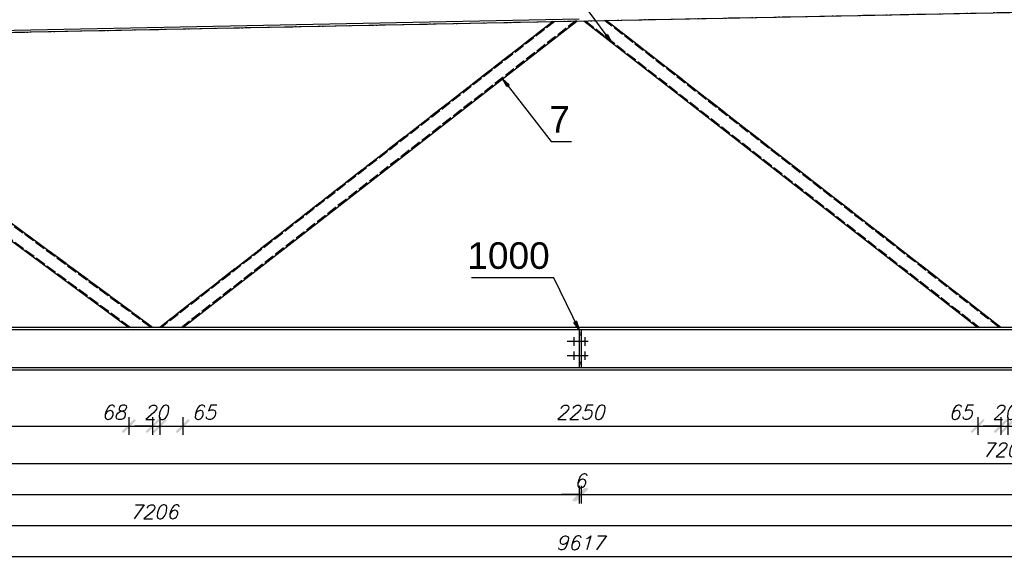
# Model space of a CAD drawing. Header units: millimetres. Extents: x 1814 to 94182, y 11562 to 49454.
# Tile 411 of 656: x 20972 to 21250, y 28680 to 28834. Entities that reach past the tile are written whole.
import ezdxf

# ---------------------------------------------------------------- set-up
doc = ezdxf.new("R2010")
doc.units = ezdxf.units.MM
doc.linetypes.add('ACAD_ISO02W100', pattern=[15, 12, -3])
doc.linetypes.add('ACAD_ISO04W100', pattern=[30, 24, -3, 0, -3])
doc.layers.add('wymiar', color=135, linetype='Continuous', lineweight=9)
doc.styles.add('ARIAL', font='arial.ttf')
doc.styles.add('WYMIARY', font='simplex.shx', dxfattribs={"oblique": 15})
doc.dimstyles.new('1-25', dxfattribs={"dimscale": 25, "dimtxt": 0.16, "dimasz": 0.2, "dimexe": 0.1, "dimexo": 0.1, "dimgap": 0.075, "dimtad": 1, "dimdec": 0, "dimlfac": 10, "dimrnd": 0.01, "dimzin": 9, "dimtxsty": 'WYMIARY', "dimblk": 'ARCHTICK', "dimcen": 0.2, "dimdle": 0.15, "dimadec": 1, "dimazin": 1, "dimtfac": 1, "dimtdec": 0, "dimtix": 1, "dimtmove": 2, "dimatfit": 3, "dimldrblk": 'ARCHTICK', "dimfxl": 0, "dimarcsym": 0})

# ---------------------------------------------------------------- blocks, each defined once
blk = doc.blocks.new('_ARCHTICK')
at = {"color": 0, "linetype": 'ByBlock', "lineweight": -2}
blk.add_solid([(0.398, 0.309), (0.309, 0.398), (-0.309, -0.398), (-0.398, -0.309)], dxfattribs=at)
blk = doc.blocks.new('*D1048')
at = {"layer": 'Defpoints', "color": 0}
for p in [(20781.27, 28746.8), (21002.58, 28746.8), (21002.58, 28718.91)]:
    blk.add_point(p, dxfattribs=at)
at = {"layer": 'wymiar', "color": 0, "lineweight": -2}
for p, q in [((20781.27, 28721.41), (20781.27, 28716.41)), ((21002.58, 28721.41), (21002.58, 28716.41)), ((20777.52, 28718.91), (21006.33, 28718.91))]:
    blk.add_line(p, q, dxfattribs=at)
at = {"layer": 'wymiar', "color": 0, "lineweight": -2, "xscale": 5, "yscale": 5, "zscale": 5, "rotation": 180}
blk.add_blockref('_ARCHTICK', (20781.27, 28718.91), dxfattribs=at)
at = {"layer": 'wymiar', "color": 0, "lineweight": -2, "xscale": 5, "yscale": 5, "zscale": 5}
blk.add_blockref('_ARCHTICK', (21002.58, 28718.91), dxfattribs=at)
at = {"layer": 'wymiar', "color": 0, "insert": (20891.93, 28722.79), "char_height": 4, "attachment_point": 5, "style": 'WYMIARY'}
blk.add_mtext('2213', dxfattribs=at)
blk = doc.blocks.new('*D1049')
at = {"layer": 'Defpoints', "color": 0}
for p in [(21002.58, 28746.8), (21009.33, 28746.8), (21009.33, 28718.91)]:
    blk.add_point(p, dxfattribs=at)
at = {"layer": 'wymiar', "color": 0, "lineweight": -2}
for p, q in [((21002.58, 28721.41), (21002.58, 28716.41)), ((21009.33, 28721.41), (21009.33, 28716.41)), ((20998.83, 28718.91), (21013.08, 28718.91))]:
    blk.add_line(p, q, dxfattribs=at)
at = {"layer": 'wymiar', "color": 0, "lineweight": -2, "xscale": 5, "yscale": 5, "zscale": 5, "rotation": 180}
blk.add_blockref('_ARCHTICK', (21002.58, 28718.91), dxfattribs=at)
at = {"layer": 'wymiar', "color": 0, "lineweight": -2, "xscale": 5, "yscale": 5, "zscale": 5}
blk.add_blockref('_ARCHTICK', (21009.33, 28718.91), dxfattribs=at)
at = {"layer": 'wymiar', "color": 0, "insert": (20998.32, 28722.79), "char_height": 4, "attachment_point": 5, "style": 'WYMIARY'}
blk.add_mtext('68', dxfattribs=at)
blk = doc.blocks.new('*D1050')
at = {"layer": 'Defpoints', "color": 0}
for p in [(21009.33, 28746.8), (21011.33, 28746.8), (21011.33, 28718.91)]:
    blk.add_point(p, dxfattribs=at)
at = {"layer": 'wymiar', "color": 0, "lineweight": -2}
for p, q in [((21009.33, 28721.41), (21009.33, 28716.41)), ((21011.33, 28721.41), (21011.33, 28716.41)), ((21009.33, 28718.91), (21004.33, 28718.91)), ((21009.33, 28718.91), (21011.33, 28718.91)), ((21011.33, 28718.91), (21016.33, 28718.91))]:
    blk.add_line(p, q, dxfattribs=at)
at = {"layer": 'wymiar', "color": 0, "lineweight": -2, "xscale": 5, "yscale": 5, "zscale": 5}
blk.add_blockref('_ARCHTICK', (21009.33, 28718.91), dxfattribs=at)
at = {"layer": 'wymiar', "color": 0, "lineweight": -2, "xscale": 5, "yscale": 5, "zscale": 5, "rotation": 180}
blk.add_blockref('_ARCHTICK', (21011.33, 28718.91), dxfattribs=at)
at = {"layer": 'wymiar', "color": 0, "insert": (21010.33, 28722.79), "char_height": 4, "attachment_point": 5, "style": 'WYMIARY'}
blk.add_mtext('20', dxfattribs=at)
blk = doc.blocks.new('*D1051')
at = {"layer": 'Defpoints', "color": 0}
for p in [(21011.33, 28746.8), (21017.85, 28746.8), (21017.85, 28718.91)]:
    blk.add_point(p, dxfattribs=at)
at = {"layer": 'wymiar', "color": 0, "lineweight": -2}
for p, q in [((21011.33, 28721.41), (21011.33, 28716.41)), ((21017.85, 28721.41), (21017.85, 28716.41)), ((21007.58, 28718.91), (21021.6, 28718.91))]:
    blk.add_line(p, q, dxfattribs=at)
at = {"layer": 'wymiar', "color": 0, "lineweight": -2, "xscale": 5, "yscale": 5, "zscale": 5, "rotation": 180}
blk.add_blockref('_ARCHTICK', (21011.33, 28718.91), dxfattribs=at)
at = {"layer": 'wymiar', "color": 0, "lineweight": -2, "xscale": 5, "yscale": 5, "zscale": 5}
blk.add_blockref('_ARCHTICK', (21017.85, 28718.91), dxfattribs=at)
at = {"layer": 'wymiar', "color": 0, "insert": (21023.82, 28722.79), "char_height": 4, "attachment_point": 5, "style": 'WYMIARY'}
blk.add_mtext('65', dxfattribs=at)
blk = doc.blocks.new('*D1052')
at = {"layer": 'Defpoints', "color": 0}
for p in [(21017.85, 28746.8), (21242.81, 28746.8), (21242.81, 28718.91)]:
    blk.add_point(p, dxfattribs=at)
at = {"layer": 'wymiar', "color": 0, "lineweight": -2}
for p, q in [((21017.85, 28721.41), (21017.85, 28716.41)), ((21242.81, 28721.41), (21242.81, 28716.41)), ((21014.1, 28718.91), (21246.56, 28718.91))]:
    blk.add_line(p, q, dxfattribs=at)
at = {"layer": 'wymiar', "color": 0, "lineweight": -2, "xscale": 5, "yscale": 5, "zscale": 5, "rotation": 180}
blk.add_blockref('_ARCHTICK', (21017.85, 28718.91), dxfattribs=at)
at = {"layer": 'wymiar', "color": 0, "lineweight": -2, "xscale": 5, "yscale": 5, "zscale": 5}
blk.add_blockref('_ARCHTICK', (21242.81, 28718.91), dxfattribs=at)
at = {"layer": 'wymiar', "color": 0, "insert": (21130.33, 28722.79), "char_height": 4, "attachment_point": 5, "style": 'WYMIARY'}
blk.add_mtext('2250', dxfattribs=at)
blk = doc.blocks.new('*D1053')
at = {"layer": 'Defpoints', "color": 0}
for p in [(21242.81, 28746.8), (21249.33, 28746.8), (21249.33, 28718.91)]:
    blk.add_point(p, dxfattribs=at)
at = {"layer": 'wymiar', "color": 0, "lineweight": -2}
for p, q in [((21242.81, 28721.41), (21242.81, 28716.41)), ((21249.33, 28721.41), (21249.33, 28716.41)), ((21239.06, 28718.91), (21253.08, 28718.91))]:
    blk.add_line(p, q, dxfattribs=at)
at = {"layer": 'wymiar', "color": 0, "lineweight": -2, "xscale": 5, "yscale": 5, "zscale": 5, "rotation": 180}
blk.add_blockref('_ARCHTICK', (21242.81, 28718.91), dxfattribs=at)
at = {"layer": 'wymiar', "color": 0, "lineweight": -2, "xscale": 5, "yscale": 5, "zscale": 5}
blk.add_blockref('_ARCHTICK', (21249.33, 28718.91), dxfattribs=at)
at = {"layer": 'wymiar', "color": 0, "insert": (21237.96, 28722.79), "char_height": 4, "attachment_point": 5, "style": 'WYMIARY'}
blk.add_mtext('65', dxfattribs=at)
blk = doc.blocks.new('*D1054')
at = {"layer": 'Defpoints', "color": 0}
for p in [(21249.33, 28746.8), (21251.33, 28746.8), (21251.33, 28718.91)]:
    blk.add_point(p, dxfattribs=at)
at = {"layer": 'wymiar', "color": 0, "lineweight": -2}
for p, q in [((21249.33, 28721.41), (21249.33, 28716.41)), ((21251.33, 28721.41), (21251.33, 28716.41)), ((21249.33, 28718.91), (21244.33, 28718.91)), ((21249.33, 28718.91), (21251.33, 28718.91)), ((21251.33, 28718.91), (21256.33, 28718.91))]:
    blk.add_line(p, q, dxfattribs=at)
at = {"layer": 'wymiar', "color": 0, "lineweight": -2, "xscale": 5, "yscale": 5, "zscale": 5}
blk.add_blockref('_ARCHTICK', (21249.33, 28718.91), dxfattribs=at)
at = {"layer": 'wymiar', "color": 0, "lineweight": -2, "xscale": 5, "yscale": 5, "zscale": 5, "rotation": 180}
blk.add_blockref('_ARCHTICK', (21251.33, 28718.91), dxfattribs=at)
at = {"layer": 'wymiar', "color": 0, "insert": (21250.33, 28722.79), "char_height": 4, "attachment_point": 5, "style": 'WYMIARY'}
blk.add_mtext('20', dxfattribs=at)
blk = doc.blocks.new('*D1055')
at = {"layer": 'Defpoints', "color": 0}
for p in [(21251.33, 28746.8), (21257.65, 28746.8), (21257.65, 28718.91)]:
    blk.add_point(p, dxfattribs=at)
at = {"layer": 'wymiar', "color": 0, "lineweight": -2}
for p, q in [((21251.33, 28721.41), (21251.33, 28716.41)), ((21257.65, 28721.41), (21257.65, 28716.41)), ((21247.58, 28718.91), (21261.4, 28718.91))]:
    blk.add_line(p, q, dxfattribs=at)
at = {"layer": 'wymiar', "color": 0, "lineweight": -2, "xscale": 5, "yscale": 5, "zscale": 5, "rotation": 180}
blk.add_blockref('_ARCHTICK', (21251.33, 28718.91), dxfattribs=at)
at = {"layer": 'wymiar', "color": 0, "lineweight": -2, "xscale": 5, "yscale": 5, "zscale": 5}
blk.add_blockref('_ARCHTICK', (21257.65, 28718.91), dxfattribs=at)
at = {"layer": 'wymiar', "color": 0, "insert": (21264.34, 28722.79), "char_height": 4, "attachment_point": 5, "style": 'WYMIARY'}
blk.add_mtext('63', dxfattribs=at)
blk = doc.blocks.new('*D1064')
at = {"layer": 'Defpoints', "color": 0}
for p in [(20649.48, 28734.8), (21130.03, 28735.55), (21130.03, 28699.53)]:
    blk.add_point(p, dxfattribs=at)
at = {"layer": 'wymiar', "color": 0, "lineweight": -2}
for p, q in [((20649.48, 28702.03), (20649.48, 28697.03)), ((21130.03, 28702.03), (21130.03, 28697.03)), ((20645.73, 28699.53), (21133.78, 28699.53))]:
    blk.add_line(p, q, dxfattribs=at)
at = {"layer": 'wymiar', "color": 0, "lineweight": -2, "xscale": 5, "yscale": 5, "zscale": 5, "rotation": 180}
blk.add_blockref('_ARCHTICK', (20649.48, 28699.53), dxfattribs=at)
at = {"layer": 'wymiar', "color": 0, "lineweight": -2, "xscale": 5, "yscale": 5, "zscale": 5}
blk.add_blockref('_ARCHTICK', (21130.03, 28699.53), dxfattribs=at)
at = {"layer": 'wymiar', "color": 0, "insert": (20889.76, 28703.4), "char_height": 4, "attachment_point": 5, "style": 'WYMIARY'}
blk.add_mtext('4806', dxfattribs=at)
blk = doc.blocks.new('*D1065')
at = {"layer": 'Defpoints', "color": 0}
for p in [(20649.48, 28734.8), (21370.03, 28735.55), (21370.03, 28690.78)]:
    blk.add_point(p, dxfattribs=at)
at = {"layer": 'wymiar', "color": 0, "lineweight": -2}
for p, q in [((20649.48, 28693.28), (20649.48, 28688.28)), ((21370.03, 28693.28), (21370.03, 28688.28)), ((20645.73, 28690.78), (21373.78, 28690.78))]:
    blk.add_line(p, q, dxfattribs=at)
at = {"layer": 'wymiar', "color": 0, "lineweight": -2, "xscale": 5, "yscale": 5, "zscale": 5, "rotation": 180}
blk.add_blockref('_ARCHTICK', (20649.48, 28690.78), dxfattribs=at)
at = {"layer": 'wymiar', "color": 0, "lineweight": -2, "xscale": 5, "yscale": 5, "zscale": 5}
blk.add_blockref('_ARCHTICK', (21370.03, 28690.78), dxfattribs=at)
at = {"layer": 'wymiar', "color": 0, "insert": (21009.76, 28694.65), "char_height": 4, "attachment_point": 5, "style": 'WYMIARY'}
blk.add_mtext('7206', dxfattribs=at)
blk = doc.blocks.new('*D1066')
at = {"layer": 'Defpoints', "color": 0}
for p in [(20649.48, 28734.8), (21611.18, 28734.8), (21611.18, 28682.03)]:
    blk.add_point(p, dxfattribs=at)
at = {"layer": 'wymiar', "color": 0, "lineweight": -2}
for p, q in [((20649.48, 28684.53), (20649.48, 28679.53)), ((21611.18, 28684.53), (21611.18, 28679.53)), ((20645.73, 28682.03), (21614.93, 28682.03))]:
    blk.add_line(p, q, dxfattribs=at)
at = {"layer": 'wymiar', "color": 0, "lineweight": -2, "xscale": 5, "yscale": 5, "zscale": 5, "rotation": 180}
blk.add_blockref('_ARCHTICK', (20649.48, 28682.03), dxfattribs=at)
at = {"layer": 'wymiar', "color": 0, "lineweight": -2, "xscale": 5, "yscale": 5, "zscale": 5}
blk.add_blockref('_ARCHTICK', (21611.18, 28682.03), dxfattribs=at)
at = {"layer": 'wymiar', "color": 0, "insert": (21130.33, 28685.9), "char_height": 4, "attachment_point": 5, "style": 'WYMIARY'}
blk.add_mtext('9617', dxfattribs=at)
blk = doc.blocks.new('*D1068')
at = {"layer": 'Defpoints', "color": 0}
for p in [(20890.63, 28735.55), (21611.18, 28734.8), (21611.18, 28708.28)]:
    blk.add_point(p, dxfattribs=at)
at = {"layer": 'wymiar', "color": 0, "lineweight": -2}
for p, q in [((20890.63, 28710.78), (20890.63, 28705.78)), ((21611.18, 28710.78), (21611.18, 28705.78)), ((20886.88, 28708.28), (21614.93, 28708.28))]:
    blk.add_line(p, q, dxfattribs=at)
at = {"layer": 'wymiar', "color": 0, "lineweight": -2, "xscale": 5, "yscale": 5, "zscale": 5, "rotation": 180}
blk.add_blockref('_ARCHTICK', (20890.63, 28708.28), dxfattribs=at)
at = {"layer": 'wymiar', "color": 0, "lineweight": -2, "xscale": 5, "yscale": 5, "zscale": 5}
blk.add_blockref('_ARCHTICK', (21611.18, 28708.28), dxfattribs=at)
at = {"layer": 'wymiar', "color": 0, "insert": (21250.91, 28712.15), "char_height": 4, "attachment_point": 5, "style": 'WYMIARY'}
blk.add_mtext('7206', dxfattribs=at)
blk = doc.blocks.new('*D1069')
at = {"layer": 'Defpoints', "color": 0}
for p in [(21130.03, 28735.55), (21130.63, 28735.55), (21130.63, 28699.53)]:
    blk.add_point(p, dxfattribs=at)
at = {"layer": 'wymiar', "color": 0, "lineweight": -2}
for p, q in [((21130.03, 28702.03), (21130.03, 28697.03)), ((21130.63, 28702.03), (21130.63, 28697.03)), ((21130.03, 28699.53), (21125.03, 28699.53)), ((21130.03, 28699.53), (21130.63, 28699.53)), ((21130.63, 28699.53), (21135.63, 28699.53))]:
    blk.add_line(p, q, dxfattribs=at)
at = {"layer": 'wymiar', "color": 0, "lineweight": -2, "xscale": 5, "yscale": 5, "zscale": 5}
blk.add_blockref('_ARCHTICK', (21130.03, 28699.53), dxfattribs=at)
at = {"layer": 'wymiar', "color": 0, "lineweight": -2, "xscale": 5, "yscale": 5, "zscale": 5, "rotation": 180}
blk.add_blockref('_ARCHTICK', (21130.63, 28699.53), dxfattribs=at)
at = {"layer": 'wymiar', "color": 0, "insert": (21130.33, 28703.4), "char_height": 4, "attachment_point": 5, "style": 'WYMIARY'}
blk.add_mtext('6', dxfattribs=at)
blk = doc.blocks.new('*D1070')
at = {"layer": 'Defpoints', "color": 0}
for p in [(21130.63, 28735.55), (21611.18, 28734.8), (21611.18, 28699.53)]:
    blk.add_point(p, dxfattribs=at)
at = {"layer": 'wymiar', "color": 0, "lineweight": -2}
for p, q in [((21130.63, 28702.03), (21130.63, 28697.03)), ((21611.18, 28702.03), (21611.18, 28697.03)), ((21126.88, 28699.53), (21614.93, 28699.53))]:
    blk.add_line(p, q, dxfattribs=at)
at = {"layer": 'wymiar', "color": 0, "lineweight": -2, "xscale": 5, "yscale": 5, "zscale": 5, "rotation": 180}
blk.add_blockref('_ARCHTICK', (21130.63, 28699.53), dxfattribs=at)
at = {"layer": 'wymiar', "color": 0, "lineweight": -2, "xscale": 5, "yscale": 5, "zscale": 5}
blk.add_blockref('_ARCHTICK', (21611.18, 28699.53), dxfattribs=at)
at = {"layer": 'wymiar', "color": 0, "insert": (21370.91, 28703.4), "char_height": 4, "attachment_point": 5, "style": 'WYMIARY'}
blk.add_mtext('4806', dxfattribs=at)
blk = doc.blocks.new('*D1081')
at = {"layer": 'Defpoints', "color": 0}
for p in [(21610.11, 28908.79), (21611.18, 28855.08), (20670.18, 28828.55)]:
    blk.add_point(p, dxfattribs=at)
at = {"layer": 'wymiar', "color": 0, "lineweight": -2}
for p, q in [((21610.16, 28906.29), (21610.06, 28911.29)), ((20665.21, 28889.88), (21613.86, 28908.86)), ((20669, 28887.46), (20668.9, 28892.46))]:
    blk.add_line(p, q, dxfattribs=at)
at = {"layer": 'wymiar', "color": 0, "lineweight": -2, "xscale": 5, "yscale": 5, "zscale": 5}
for p, rotation in [((21610.11, 28908.79), 1.146122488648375), ((20668.95, 28889.96), 181.1461224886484)]:
    blk.add_blockref('_ARCHTICK', p, dxfattribs=dict(at, rotation=rotation))
at = {"layer": 'wymiar', "color": 0, "insert": (21139.45, 28903.25), "char_height": 4, "attachment_point": 5, "rotation": 1.1461, "style": 'WYMIARY'}
blk.add_mtext('9413', dxfattribs=at)
blk = doc.blocks.new('*D1138')
at = {"layer": 'Defpoints', "color": 0}
for p in [(21121.54, 28887.99), (21122.95, 28817.53), (20898.2, 28813.03)]:
    blk.add_point(p, dxfattribs=at)
at = {"layer": 'wymiar', "color": 0, "lineweight": -2}
for p, q in [((20893.04, 28883.42), (21125.29, 28888.06)), ((21121.59, 28885.49), (21121.49, 28890.49)), ((20896.84, 28880.99), (20896.74, 28885.99))]:
    blk.add_line(p, q, dxfattribs=at)
at = {"layer": 'wymiar', "color": 0, "lineweight": -2, "xscale": 5, "yscale": 5, "zscale": 5}
for p, rotation in [((21121.54, 28887.99), 1.146119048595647), ((20896.79, 28883.49), 181.1461190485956)]:
    blk.add_blockref('_ARCHTICK', p, dxfattribs=dict(at, rotation=rotation))
at = {"layer": 'wymiar', "color": 0, "insert": (21009.09, 28889.61), "char_height": 4, "attachment_point": 5, "rotation": 1.1461, "style": 'WYMIARY'}
blk.add_mtext('2248', dxfattribs=at)
blk = doc.blocks.new('*D1139')
at = {"layer": 'Defpoints', "color": 0}
for p in [(21128.23, 28888.12), (21122.95, 28817.53), (21129.64, 28817.66)]:
    blk.add_point(p, dxfattribs=at)
at = {"layer": 'wymiar', "color": 0, "lineweight": -2}
for p, q in [((21117.79, 28887.91), (21131.98, 28888.2)), ((21121.59, 28885.49), (21121.49, 28890.49)), ((21128.28, 28885.62), (21128.18, 28890.62))]:
    blk.add_line(p, q, dxfattribs=at)
at = {"layer": 'wymiar', "color": 0, "lineweight": -2, "xscale": 5, "yscale": 5, "zscale": 5}
for p, rotation in [((21121.54, 28887.99), 181.1461190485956), ((21128.23, 28888.12), 1.146119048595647)]:
    blk.add_blockref('_ARCHTICK', p, dxfattribs=dict(at, rotation=rotation))
at = {"layer": 'wymiar', "color": 0, "insert": (21116.27, 28891.93), "char_height": 4, "attachment_point": 5, "rotation": 1.1461, "style": 'WYMIARY'}
blk.add_mtext('67', dxfattribs=at)
blk = doc.blocks.new('*D1152')
at = {"layer": 'Defpoints', "color": 0}
for p in [(21130.23, 28888.16), (21129.64, 28817.66), (21131.64, 28817.7)]:
    blk.add_point(p, dxfattribs=at)
at = {"layer": 'wymiar', "color": 0, "lineweight": -2}
for p, q in [((21130.28, 28885.66), (21130.18, 28890.66)), ((21128.23, 28888.12), (21123.23, 28888.02)), ((21128.28, 28885.62), (21128.18, 28890.62)), ((21128.23, 28888.12), (21130.23, 28888.16)), ((21130.23, 28888.16), (21135.23, 28888.26))]:
    blk.add_line(p, q, dxfattribs=at)
at = {"layer": 'wymiar', "color": 0, "lineweight": -2, "xscale": 5, "yscale": 5, "zscale": 5}
for p, rotation in [((21128.23, 28888.12), 1.146119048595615), ((21130.23, 28888.16), 181.1461190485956)]:
    blk.add_blockref('_ARCHTICK', p, dxfattribs=dict(at, rotation=rotation))
at = {"layer": 'wymiar', "color": 0, "insert": (21129.15, 28892.02), "char_height": 4, "attachment_point": 5, "rotation": 1.1461, "style": 'WYMIARY'}
blk.add_mtext('20', dxfattribs=at)
blk = doc.blocks.new('*D1153')
at = {"layer": 'Defpoints', "color": 0}
for p in [(21136.59, 28888.29), (21131.64, 28817.7), (21138, 28817.83)]:
    blk.add_point(p, dxfattribs=at)
at = {"layer": 'wymiar', "color": 0, "lineweight": -2}
for p, q in [((21130.28, 28885.66), (21130.18, 28890.66)), ((21136.64, 28885.79), (21136.54, 28890.79)), ((21126.48, 28888.09), (21140.34, 28888.36))]:
    blk.add_line(p, q, dxfattribs=at)
at = {"layer": 'wymiar', "color": 0, "lineweight": -2, "xscale": 5, "yscale": 5, "zscale": 5}
for p, rotation in [((21130.23, 28888.16), 181.1461190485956), ((21136.59, 28888.29), 1.146119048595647)]:
    blk.add_blockref('_ARCHTICK', p, dxfattribs=dict(at, rotation=rotation))
at = {"layer": 'wymiar', "color": 0, "insert": (21142.73, 28892.6), "char_height": 4, "attachment_point": 5, "rotation": 1.1461, "style": 'WYMIARY'}
blk.add_mtext('64', dxfattribs=at)
blk = doc.blocks.new('*D1154')
at = {"layer": 'Defpoints', "color": 0}
for p in [(21361.74, 28892.79), (21363.15, 28822.33), (21138, 28817.83)]:
    blk.add_point(p, dxfattribs=at)
at = {"layer": 'wymiar', "color": 0, "lineweight": -2}
for p, q in [((21361.79, 28890.29), (21361.69, 28895.29)), ((21132.84, 28888.21), (21365.49, 28892.87)), ((21136.64, 28885.79), (21136.54, 28890.79))]:
    blk.add_line(p, q, dxfattribs=at)
at = {"layer": 'wymiar', "color": 0, "lineweight": -2, "xscale": 5, "yscale": 5, "zscale": 5}
for p, rotation in [((21361.74, 28892.79), 1.146119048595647), ((21136.59, 28888.29), 181.1461190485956)]:
    blk.add_blockref('_ARCHTICK', p, dxfattribs=dict(at, rotation=rotation))
at = {"layer": 'wymiar', "color": 0, "insert": (21249.09, 28894.42), "char_height": 4, "attachment_point": 5, "rotation": 1.1461, "style": 'WYMIARY'}
blk.add_mtext('2252', dxfattribs=at)

msp = doc.modelspace()

# ---------------------------------------------------------------- linework, layer by layer
at = {"color": 10, "linetype": 'ACAD_ISO04W100', "ltscale": 0.25}
for p, q in [((20647.982, 28823.803), (21612.682, 28843.103)), ((21122.632, 28833.299), (21011.332, 28746.803)), ((21249.332, 28746.803), (21137.682, 28833.601)), ((21009.332, 28746.803), (20897.882, 28828.803)), ((21128.479, 28744.003), (21128.479, 28741.603)), ((21131.584, 28744.003), (21131.584, 28741.603)), ((21132.584, 28742.803), (21126.179, 28742.803)), ((21128.479, 28742.803), (21128.479, 28742.803)), ((21131.584, 28742.803), (21131.584, 28742.803)), ((21132.584, 28738.803), (21126.179, 28738.803)), ((21128.479, 28740.003), (21128.479, 28737.603)), ((21128.479, 28738.803), (21128.479, 28738.803)), ((21131.584, 28740.003), (21131.584, 28737.603)), ((21131.584, 28738.803), (21131.584, 28738.803)), ((20647.982, 28734.803), (21612.682, 28734.803))]:
    msp.add_line(p, q, dxfattribs=at)
at = {"color": 145, "linetype": 'Continuous', "ltscale": 0.25}
for p, q in [((20649.482, 28823.833), (21611.182, 28843.073)), ((20890.632, 28829.288), (21130.032, 28834.078)), ((21122.632, 28833.299), (21011.332, 28746.804)), ((21017.851, 28746.804), (21129.323, 28833.433)), ((21131.328, 28833.473), (21242.814, 28746.804)), ((21249.332, 28746.804), (21137.682, 28833.6)), ((20891.311, 28828.671), (21002.582, 28746.804)), ((21009.332, 28746.804), (20897.882, 28828.803)), ((21611.182, 28746.803), (20649.482, 28746.803)), ((20890.632, 28746.173), (21130.032, 28746.173)), ((21130.032, 28746.173), (21130.632, 28746.173)), ((21130.032, 28746.173), (21130.032, 28746.059)), ((21130.032, 28746.059), (21130.032, 28745.734)), ((21130.632, 28746.173), (21130.632, 28746.059)), ((21130.632, 28746.173), (21370.032, 28746.173)), ((21130.632, 28746.059), (21130.632, 28745.734)), ((21130.032, 28745.734), (21130.032, 28745.248)), ((21130.032, 28745.248), (21130.032, 28744.673)), ((21130.032, 28744.673), (21130.632, 28744.673)), ((21130.032, 28744.673), (21130.032, 28736.933)), ((21130.632, 28745.734), (21130.632, 28745.248)), ((21130.632, 28745.248), (21130.632, 28744.673)), ((21130.632, 28744.673), (21130.632, 28736.933)), ((20649.482, 28734.803), (21611.182, 28734.803)), ((20890.632, 28735.433), (21130.032, 28735.433)), ((21130.032, 28736.933), (21130.632, 28736.933)), ((21130.032, 28736.933), (21130.032, 28736.359)), ((21130.032, 28736.359), (21130.032, 28735.873)), ((21130.032, 28735.873), (21130.032, 28735.548)), ((21130.032, 28735.548), (21130.032, 28735.433)), ((21130.032, 28735.433), (21130.632, 28735.433)), ((21130.632, 28736.933), (21130.632, 28736.359)), ((21130.632, 28736.359), (21130.632, 28735.873)), ((21130.632, 28735.873), (21130.632, 28735.548)), ((21130.632, 28735.548), (21130.632, 28735.433)), ((21130.632, 28735.433), (21370.032, 28735.433))]:
    msp.add_line(p, q, dxfattribs=at)
at = {"color": 84, "linetype": 'ACAD_ISO02W100', "ltscale": 0.25}
for p, q in [((21123.133, 28833.309), (21011.821, 28746.804)), ((21017.362, 28746.804), (21128.821, 28833.423)), ((21129.323, 28833.433), (21128.821, 28833.423)), ((21131.805, 28833.483), (21243.303, 28746.804)), ((21248.843, 28746.804), (21137.205, 28833.591)), ((20891.804, 28828.681), (21003.088, 28746.804)), ((21008.825, 28746.804), (20897.389, 28828.793)), ((21130.632, 28745.173), (21130.032, 28745.173)), ((21130.632, 28736.433), (21130.032, 28736.433))]:
    msp.add_line(p, q, dxfattribs=at)
at = {"color": 0, "linetype": 'ByBlock', "lineweight": -2}
for p, q in [((21138.08, 28829.598, -66.676), (21137.408, 28829.105, -66.676)), ((21138.08, 28829.598, -66.676), (21139.223, 28827.336, -66.676)), ((21139.223, 28827.336, -66.676), (21137.408, 28829.105, -66.676)), ((21109.515, 28814.874, -66.676), (21108.31, 28817.103, -66.676)), ((21108.31, 28817.103, -66.676), (21110.173, 28815.385, -66.676)), ((21109.515, 28814.874, -66.676), (21110.173, 28815.385, -66.676)), ((21129.309, 28748.546, -60.456), (21128.56, 28748.18, -60.456)), ((21129.309, 28748.546, -60.456), (21130.032, 28746.116, -60.456)), ((21130.032, 28746.116, -60.456), (21128.56, 28748.18, -60.456))]:
    msp.add_line(p, q, dxfattribs=at)
at = {"color": 7}
for points in [[(21139.223, 28827.336), (21121.634, 28851.309), (21115.807, 28851.309)], [(21108.31, 28817.103), (21122.062, 28799.407), (21127.889, 28799.407)], [(21130.032, 28746.116), (21122.832, 28760.853), (21099.523, 28760.853)]]:
    msp.add_lwpolyline(points, dxfattribs=at)

# ---------------------------------------------------------------- texts
at = {"color": 7, "style": 'ARIAL'}
for s, p in [('7', (21121.566, 28801.907)), ('1000', (21098.383, 28763.353))]:
    msp.add_text(s, height=7.5, dxfattribs=at).set_placement(p)

# ---------------------------------------------------------------- dimensions: what is measured, and where the dimension line sits
at = {"layer": 'wymiar'}
for base, p1, p2, picture, middle in [((21610.107, 28908.786), (20670.183, 28828.548), (21611.182, 28855.076), '*D1081', (21139.453, 28903.246)), ((21361.738, 28892.794), (21137.997, 28817.828), (21363.147, 28822.333), '*D1154', (21249.085, 28894.416)), ((21130.234, 28888.162), (21129.638, 28817.661), (21131.644, 28817.701), '*D1152', (21129.154, 28892.017)), ((21121.537, 28887.988), (20898.197, 28813.031), (21122.947, 28817.527), '*D1138', (21009.085, 28889.615))]:
    dim = msp.add_linear_dim(base=base, p1=p1, p2=p2, angle=181.14612, dimstyle='1-25', dxfattribs=at)
    dim.commit()
    dim.dimension.update_dxf_attribs({"geometry": picture, "text_midpoint": middle})
for base, p1, p2, picture, middle in [((21128.228, 28888.122), (21122.947, 28817.527), (21129.638, 28817.661), '*D1139', (21116.266, 28891.93)), ((21136.588, 28888.29), (21131.644, 28817.701), (21137.997, 28817.828), '*D1153', (21142.726, 28892.603))]:
    dim = msp.add_linear_dim(base=base, p1=p1, p2=p2, angle=181.14612, dimstyle='1-25', dxfattribs=at)
    dim.commit()
    dim.dimension.update_dxf_attribs({"geometry": picture, "text_midpoint": middle, "dimtype": 160})
for base, p1, p2, picture, middle in [((21002.582, 28718.912), (20781.268, 28746.803), (21002.582, 28746.804), '*D1048', (20891.925, 28722.787)), ((21011.332, 28718.912), (21009.332, 28746.803), (21011.332, 28746.803), '*D1050', (21010.332, 28722.787)), ((21242.815, 28718.912), (21017.851, 28746.804), (21242.815, 28746.803), '*D1052', (21130.333, 28722.787)), ((21251.332, 28718.912), (21249.332, 28746.804), (21251.332, 28746.804), '*D1054', (21250.332, 28722.787)), ((21130.0319, 28699.5259), (20649.482, 28734.8035), (21130.0319, 28735.5477), '*D1064', (20889.757, 28703.4009)), ((21370.0319, 28690.7759), (20649.482, 28734.8035), (21370.0319, 28735.5477), '*D1065', (21009.757, 28694.6509)), ((21611.182, 28682.026), (20649.482, 28734.803), (21611.182, 28734.803), '*D1066', (21130.332, 28685.901)), ((21611.181909, 28708.275918), (20890.631908, 28735.54766), (21611.181909, 28734.803479), '*D1068', (21250.906908, 28712.150918)), ((21130.632, 28699.526), (21130.032, 28735.548), (21130.632, 28735.548), '*D1069', (21130.332, 28703.401)), ((21611.181909, 28699.525918), (21130.631908, 28735.54766), (21611.181909, 28734.803479), '*D1070', (21370.906909, 28703.400918))]:
    dim = msp.add_linear_dim(base=base, p1=p1, p2=p2, dimstyle='1-25', dxfattribs=at)
    dim.commit()
    dim.dimension.update_dxf_attribs({"geometry": picture, "text_midpoint": middle})
for base, p1, p2, picture, middle in [((21009.3319, 28718.912), (21002.5822, 28746.8036), (21009.3319, 28746.8035), '*D1049', (20998.3228, 28722.787)), ((21017.851, 28718.912), (21011.332, 28746.803), (21017.851, 28746.804), '*D1051', (21023.821, 28722.787)), ((21249.332, 28718.912), (21242.815, 28746.803), (21249.332, 28746.804), '*D1053', (21237.957, 28722.787)), ((21257.646, 28718.912), (21251.332, 28746.804), (21257.646, 28746.803), '*D1055', (21264.344, 28722.787))]:
    dim = msp.add_linear_dim(base=base, p1=p1, p2=p2, dimstyle='1-25', dxfattribs=at)
    dim.commit()
    dim.dimension.update_dxf_attribs({"geometry": picture, "text_midpoint": middle, "dimtype": 160})

doc.saveas('drawing.dxf')
